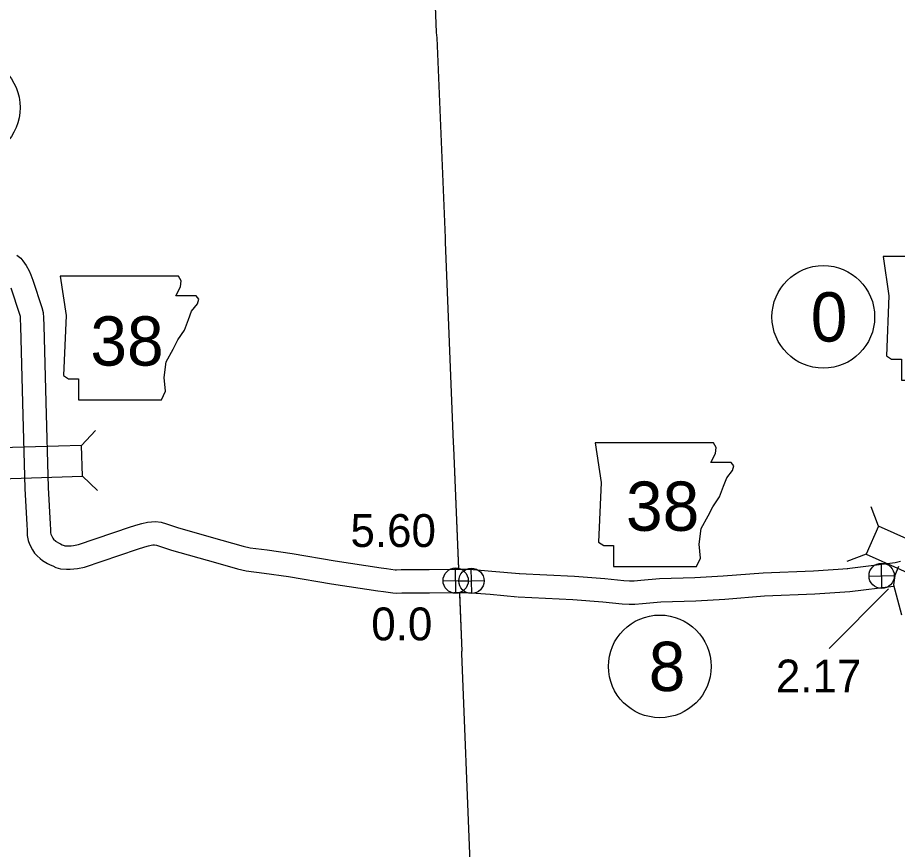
# Model space of a CAD drawing. Extents: x -939622 to -934222, y 1383701 to 1385301.
# Drawn here: x -935635.67 to -935601.74, y 1384265.52 to 1384297.61 of the extents above; entities that cross this region are included whole.
import ezdxf

# ---------------------------------------------------------------- set-up
doc = ezdxf.new("R2010")
doc.units = 0
for name, color, linetype in [('10', 7, 'Continuous'), ('2', 7, 'Continuous'), ('20', 7, 'Continuous'), ('21', 7, 'Continuous'), ('25', 7, 'Continuous'), ('26', 7, 'Continuous'), ('27', 7, 'Continuous'), ('Level 10', 7, 'Continuous'), ('Level 2', 7, 'Continuous'), ('Level 20', 7, 'Continuous'), ('Level 21', 7, 'Continuous'), ('Level 25', 7, 'Continuous'), ('Level 26', 7, 'Continuous'), ('Level 27', 7, 'Continuous')]:
    doc.layers.add(name, color=color, linetype=linetype)

msp = doc.modelspace()

# ---------------------------------------------------------------- linework, layer by layer
at = {"layer": '10'}
for points in [[(-935603.674, 1384276.362), (-935601.816, 1384276.594), (-935601.61, 1384276.642)], [(-935601.697, 1384276.434), (-935601.84, 1384276.093), (-935601.883, 1384275.723), (-935601.571, 1384274.566)], [(-935618.654, 1384276.337), (-935618.599, 1384276.337), (-935618.38, 1384276.328), (-935618.106, 1384276.313), (-935617.378, 1384276.261), (-935616.307, 1384276.167)], [(-935616.324, 1384276.169), (-935614.193, 1384276.065), (-935613.018, 1384275.971), (-935612.294, 1384275.89), (-935612.074, 1384275.887), (-935611.889, 1384275.888), (-935611.638, 1384275.902), (-935610.916, 1384275.975), (-935609.549, 1384276.007), (-935608.459, 1384276.075), (-935606.916, 1384276.197), (-935604.974, 1384276.273), (-935603.649, 1384276.364)], [(-935618.63, 1384275.437), (-935618.619, 1384275.437), (-935618.423, 1384275.429), (-935618.163, 1384275.415), (-935617.449, 1384275.364), (-935616.385, 1384275.271)], [(-935616.368, 1384275.27), (-935614.251, 1384275.167), (-935613.104, 1384275.075), (-935612.351, 1384274.991), (-935612.079, 1384274.987), (-935611.862, 1384274.988), (-935611.567, 1384275.004), (-935610.86, 1384275.076), (-935609.511, 1384275.108), (-935608.396, 1384275.177), (-935606.863, 1384275.299), (-935604.926, 1384275.375), (-935603.574, 1384275.467)], [(-935603.571, 1384275.467), (-935601.883, 1384275.678)]]:
    msp.add_lwpolyline(points, dxfattribs=at)
at = {"layer": '2'}
for points in [[(-935620.321, 1384317.957), (-935619.846, 1384305.005), (-935619.824, 1384304.786), (-935619.525, 1384297.036), (-935619.506, 1384296.826), (-935619.185, 1384289.112), (-935619.183, 1384288.94), (-935618.876, 1384281.223), (-935618.861, 1384281.019)], [(-935618.861, 1384281.019), (-935618.671, 1384276.337)], [(-935618.632, 1384275.368), (-935618.543, 1384273.171)], [(-935618.217, 1384265.035), (-935618.542, 1384273.081), (-935618.543, 1384273.171)]]:
    msp.add_lwpolyline(points, dxfattribs=at)
at = {"layer": '20'}
for p, q in [((-935602.461, 1384277.991), (-935602.744, 1384278.731)), ((-935602.945, 1384276.906), (-935603.684, 1384276.623))]:
    msp.add_line(p, q, dxfattribs=at)
msp.add_lwpolyline([(-935602.945, 1384276.906), (-935599.69, 1384275.454), (-935599.206, 1384276.539), (-935602.461, 1384277.991)], close=True, dxfattribs=at)
at = {"layer": '21'}
for points in [[(-935602.289, 1384288.392), (-935602.06, 1384286.87), (-935602.162, 1384284.561), (-935601.959, 1384284.434), (-935601.578, 1384284.434), (-935601.578, 1384283.622), (-935598.381, 1384283.622), (-935598.228, 1384283.951), (-935598.279, 1384284.484), (-935598.203, 1384285.093), (-935597.924, 1384285.576), (-935597.746, 1384285.931), (-935597.492, 1384286.312), (-935597.34, 1384286.718), (-935597.213, 1384287.047), (-935596.985, 1384287.327), (-935596.934, 1384287.504), (-935597.036, 1384287.631), (-935597.822, 1384287.631), (-935597.645, 1384287.986), (-935597.619, 1384288.215), (-935597.724, 1384288.39)], [(-935613.396, 1384281.203), (-935613.168, 1384279.68), (-935613.269, 1384277.371), (-935613.066, 1384277.244), (-935612.686, 1384277.244), (-935612.686, 1384276.432), (-935609.488, 1384276.432), (-935609.336, 1384276.762), (-935609.387, 1384277.295), (-935609.311, 1384277.904), (-935609.031, 1384278.386), (-935608.854, 1384278.741), (-935608.6, 1384279.122), (-935608.448, 1384279.528), (-935608.321, 1384279.858), (-935608.092, 1384280.137), (-935608.042, 1384280.315), (-935608.143, 1384280.442), (-935608.93, 1384280.442), (-935608.752, 1384280.797), (-935608.727, 1384281.025), (-935608.832, 1384281.201)]]:
    msp.add_lwpolyline(points, close=True, dxfattribs=at)
at = {"layer": '25'}
msp.add_line((-935604.373, 1384273.277), (-935602.082, 1384275.568), dxfattribs=at)
at = {"layer": '26'}
for p, q in [((-935602.332, 1384275.588), (-935602.354, 1384276.564)), ((-935618.156, 1384275.39), (-935618.179, 1384276.367)), ((-935602.831, 1384276.065), (-935601.855, 1384276.087)), ((-935618.656, 1384275.867), (-935617.679, 1384275.89))]:
    msp.add_line(p, q, dxfattribs=at)
for centre in [(-935602.343, 1384276.076), (-935618.167, 1384275.879)]:
    msp.add_circle(centre, 0.488, dxfattribs=at)
at = {"layer": '27'}
for centre in [(-935604.593, 1384286.061), (-935610.902, 1384272.583)]:
    msp.add_circle(centre, 1.98, dxfattribs=at)
at = {"layer": 'Level 10'}
for points in [[(-935635.701, 1384288.441), (-935635.553, 1384288.331), (-935635.476, 1384288.218), (-935635.347, 1384288.039), (-935635.232, 1384287.838), (-935635.17, 1384287.69), (-935635.092, 1384287.483), (-935634.74, 1384286.427), (-935634.685, 1384286.23), (-935634.678, 1384286.022), (-935634.665, 1384285.735), (-935634.59, 1384282.774), (-935634.491, 1384279.483), (-935634.418, 1384278.074), (-935634.411, 1384277.865), (-935634.407, 1384277.736), (-935634.397, 1384277.688), (-935634.383, 1384277.65), (-935634.321, 1384277.527), (-935634.318, 1384277.523), (-935634.289, 1384277.493), (-935634.199, 1384277.411), (-935634.183, 1384277.397), (-935634.094, 1384277.345), (-935634.025, 1384277.31), (-935633.95, 1384277.275), (-935633.877, 1384277.243), (-935633.855, 1384277.236), (-935633.758, 1384277.228), (-935633.69, 1384277.229), (-935633.608, 1384277.236), (-935633.515, 1384277.249), (-935633.327, 1384277.285), (-935631.325, 1384277.963), (-935631.025, 1384278.05), (-935630.877, 1384278.096), (-935630.67, 1384278.149), (-935630.513, 1384278.163), (-935630.361, 1384278.168), (-935630.131, 1384278.141), (-935629.927, 1384278.079), (-935629.471, 1384277.927), (-935627.791, 1384277.45), (-935626.979, 1384277.217), (-935626.707, 1384277.159), (-935626.046, 1384277.072), (-935625.085, 1384276.937), (-935623.419, 1384276.652), (-935621.649, 1384276.385), (-935621.44, 1384276.356), (-935621.115, 1384276.31), (-935621.056, 1384276.307), (-935620.872, 1384276.316), (-935619.792, 1384276.325), (-935618.848, 1384276.338), (-935618.661, 1384276.337)], [(-935635.94, 1384287.181), (-935635.6, 1384286.164), (-935635.581, 1384286.093), (-935635.577, 1384285.988), (-935635.565, 1384285.704), (-935635.489, 1384282.749), (-935635.39, 1384279.446), (-935635.317, 1384278.036), (-935635.311, 1384277.835), (-935635.304, 1384277.627), (-935635.264, 1384277.442), (-935635.212, 1384277.295), (-935635.101, 1384277.075), (-935635.022, 1384276.955), (-935634.915, 1384276.845), (-935634.8, 1384276.741), (-935634.712, 1384276.663), (-935634.525, 1384276.555), (-935634.418, 1384276.5), (-935634.322, 1384276.456), (-935634.194, 1384276.399), (-935634.023, 1384276.346), (-935633.79, 1384276.328), (-935633.648, 1384276.329), (-935633.508, 1384276.341), (-935633.369, 1384276.36), (-935633.097, 1384276.412), (-935631.055, 1384277.104), (-935630.767, 1384277.188), (-935630.631, 1384277.23), (-935630.516, 1384277.259), (-935630.458, 1384277.265), (-935630.4, 1384277.266), (-935630.317, 1384277.256), (-935630.2, 1384277.221), (-935629.736, 1384277.066), (-935628.038, 1384276.584), (-935627.198, 1384276.343), (-935626.86, 1384276.271), (-935626.167, 1384276.18), (-935625.224, 1384276.048), (-935623.562, 1384275.764), (-935621.778, 1384275.494), (-935621.565, 1384275.465), (-935621.203, 1384275.413), (-935621.058, 1384275.405), (-935620.847, 1384275.416), (-935619.781, 1384275.425), (-935618.843, 1384275.438), (-935618.64, 1384275.437)]]:
    msp.add_lwpolyline(points, dxfattribs=at)
at = {"layer": 'Level 2'}
for points in [[(-935620.319, 1384317.901), (-935619.846, 1384305.005), (-935619.824, 1384304.786), (-935619.525, 1384297.036), (-935619.506, 1384296.826), (-935619.185, 1384289.112), (-935619.183, 1384288.94), (-935618.876, 1384281.223), (-935618.861, 1384281.019)], [(-935618.861, 1384281.019), (-935618.672, 1384276.351)], [(-935618.634, 1384275.425), (-935618.543, 1384273.171)], [(-935618.217, 1384265.035), (-935618.542, 1384273.081), (-935618.543, 1384273.171)], [(-935618.217, 1384265.035), (-935618.542, 1384273.081), (-935618.543, 1384273.171)]]:
    msp.add_lwpolyline(points, dxfattribs=at)
at = {"layer": 'Level 20'}
for p, q in [((-935633.207, 1384281.101), (-935632.664, 1384281.678)), ((-935633.171, 1384279.914), (-935632.595, 1384279.371))]:
    msp.add_line(p, q, dxfattribs=at)
msp.add_lwpolyline([(-935636.734, 1384279.807), (-935633.171, 1384279.914), (-935633.207, 1384281.101), (-935636.769, 1384280.995)], close=True, dxfattribs=at)
at = {"layer": 'Level 21'}
msp.add_lwpolyline([(-935634.035, 1384287.634), (-935633.806, 1384286.111), (-935633.908, 1384283.802), (-935633.705, 1384283.675), (-935633.324, 1384283.675), (-935633.324, 1384282.863), (-935630.127, 1384282.863), (-935629.975, 1384283.193), (-935630.025, 1384283.726), (-935629.949, 1384284.335), (-935629.67, 1384284.817), (-935629.492, 1384285.172), (-935629.239, 1384285.553), (-935629.086, 1384285.959), (-935628.96, 1384286.289), (-935628.731, 1384286.568), (-935628.68, 1384286.745), (-935628.782, 1384286.872), (-935629.569, 1384286.872), (-935629.391, 1384287.228), (-935629.366, 1384287.456), (-935629.471, 1384287.631)], close=True, dxfattribs=at)
at = {"layer": 'Level 26'}
for p, q in [((-935618.773, 1384275.401), (-935618.779, 1384276.378)), ((-935619.265, 1384275.887), (-935618.288, 1384275.892))]:
    msp.add_line(p, q, dxfattribs=at)
msp.add_circle((-935618.776, 1384275.89), 0.488, dxfattribs=at)
at = {"layer": 'Level 27'}
msp.add_circle((-935637.558, 1384294.133), 1.98, dxfattribs=at)

# ---------------------------------------------------------------- texts
at = {"layer": '21'}
msp.add_text('38', height=1.9008, dxfattribs=at).set_placement((-935612.205, 1384277.811))
at = {"layer": '25'}
for s, p in [('0.0', (-935622.031, 1384273.588)), ('2.17', (-935606.424, 1384271.577))]:
    msp.add_text(s, height=1.2672, dxfattribs=at).set_placement(p)
at = {"layer": '27'}
for s, p in [('0', (-935605.077, 1384285.111)), ('8', (-935611.327, 1384271.632))]:
    msp.add_text(s, height=1.901, dxfattribs=at).set_placement(p)
at = {"layer": 'Level 21'}
msp.add_text('38', height=1.9008, dxfattribs=at).set_placement((-935632.868, 1384284.183))
at = {"layer": 'Level 25'}
msp.add_text('5.60', height=1.2672, dxfattribs=at).set_placement((-935622.835, 1384277.188))

doc.saveas('drawing.dxf')
